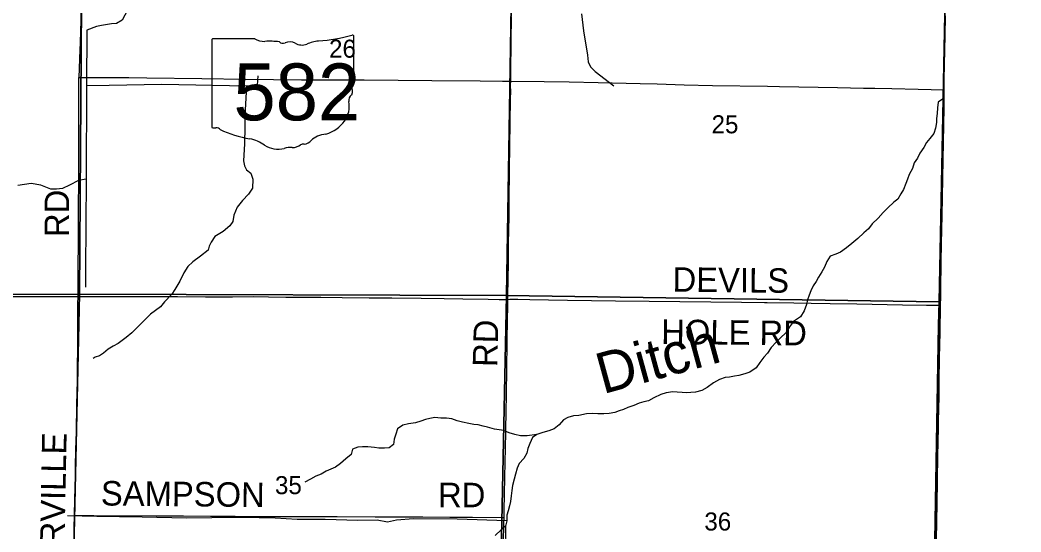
# Model space of a CAD drawing. Extents: x 1443599 to 1910620, y 1028088 to 1361369.
# Drawn here: x 1706140 to 1718397, y 1252654 to 1258925 of the extents above; entities that cross this region are included whole.
import ezdxf

# ---------------------------------------------------------------- set-up
doc = ezdxf.new("R2010")
doc.units = 0
for name, color, linetype in [('GM_X_Adjacent_County', 7, 'Continuous'), ('GM_X_County', 7, 'Continuous'), ('GM_X_County_Road', 7, 'Continuous'), ('GM_X_County_Road_Text', 7, 'Continuous'), ('GM_X_Minor_River', 7, 'Continuous'), ('GM_X_Minor_River_Text', 7, 'Continuous'), ('GM_X_Section', 7, 'Continuous'), ('GM_X_Section_Text', 7, 'Continuous'), ('GM_X_State_Location', 7, 'Continuous'), ('GM_X_State_Route', 7, 'Continuous'), ('GM_X_State_Shield', 7, 'Continuous'), ('GM_X_Township', 7, 'Continuous'), ('GM_X_Township_Road', 7, 'Continuous'), ('GM_X_Township_Road_Text', 7, 'Continuous'), ('GM_X_US_Route', 7, 'Continuous')]:
    doc.layers.add(name, color=color, linetype=linetype)

msp = doc.modelspace()

# ---------------------------------------------------------------- linework, layer by layer
at = {"layer": 'GM_X_Adjacent_County'}
msp.add_lwpolyline([(1716902, 1234359), (1716964, 1236948), (1717023, 1239608), (1717083, 1242245), (1717145, 1244919), (1717239, 1247539), (1717246, 1247723), (1717264, 1248222), (1717287, 1249470), (1717300, 1250146), (1717394, 1255161), (1717400, 1255457), (1717444, 1257832), (1717449, 1258073), (1717492, 1260430), (1717547, 1263326), (1717598, 1266019), (1717692, 1271083), (1717744, 1273893), (1717789, 1276328), (1717794, 1276445), (1718107, 1276441), (1718349, 1276441), (1718902, 1276440)], dxfattribs=at)
at = {"layer": 'GM_X_County'}
msp.add_lwpolyline([(1717814, 1277669), (1717806, 1277013), (1717795, 1276545), (1717794, 1276445), (1717789, 1276328), (1717744, 1273893), (1717692, 1271083), (1717598, 1266019), (1717547, 1263326), (1717492, 1260430), (1717449, 1258073), (1717444, 1257832), (1717400, 1255457), (1717394, 1255161), (1717300, 1250146), (1717287, 1249470), (1717264, 1248222), (1717246, 1247723), (1717239, 1247539), (1717145, 1244919), (1717083, 1242245), (1717023, 1239608), (1716964, 1236948), (1716902, 1234359)], dxfattribs=at)
at = {"layer": 'GM_X_County_Road'}
for points in [[(1706860, 1257056), (1706861, 1257120), (1706860, 1257261), (1706860, 1257451), (1706860, 1257586), (1706859, 1257661), (1706859, 1257806), (1706860, 1258022), (1706861, 1258222)], [(1706850, 1255539), (1706850, 1255581), (1706850, 1255820), (1706855, 1256273), (1706858, 1256683), (1706860, 1256900), (1706859, 1257008), (1706859, 1257012)], [(1706859, 1257012), (1706860, 1257056)], [(1706807, 1252857), (1706812, 1253056), (1706819, 1253325), (1706821, 1253457), (1706824, 1253660), (1706830, 1253880), (1706836, 1254212), (1706842, 1254510), (1706845, 1254733), (1706846, 1254845), (1706849, 1255114), (1706849, 1255446), (1706850, 1255539)], [(1706678, 1250171), (1706693, 1250239), (1706719, 1250345), (1706736, 1250419), (1706747, 1250477), (1706755, 1250526), (1706760, 1250575), (1706764, 1250634), (1706767, 1250736), (1706772, 1251005), (1706775, 1251186), (1706791, 1251993), (1706798, 1252433), (1706804, 1252705), (1706807, 1252857)]]:
    msp.add_lwpolyline(points, dxfattribs=at)
at = {"layer": 'GM_X_Minor_River'}
for points in [[(1707720, 1259913), (1707700, 1259842), (1707662, 1259764), (1707637, 1259703), (1707623, 1259633), (1707593, 1259568), (1707557, 1259494), (1707546, 1259431), (1707558, 1259362), (1707569, 1259310), (1707573, 1259246), (1707560, 1259180), (1707514, 1259123), (1707469, 1259064), (1707425, 1258985), (1707391, 1258921), (1707322, 1258883), (1707262, 1258876), (1707188, 1258864), (1707136, 1258859), (1707075, 1258845), (1706960, 1258801)], [(1713014, 1259000), (1713041, 1258791), (1713087, 1258495), (1713099, 1258414), (1713126, 1258352), (1713182, 1258294), (1713410, 1258120)], [(1706960, 1258801), (1706955, 1258120), (1706949, 1256976), (1706943, 1255865), (1706942, 1255654)], [(1709050, 1258240), (1709043, 1258128), (1708915, 1258115), (1707878, 1258134), (1707230, 1258124), (1706955, 1258120)], [(1708915, 1258115), (1708898, 1257825), (1708887, 1257410), (1708876, 1257198), (1708887, 1257138), (1708913, 1257091), (1708966, 1257050), (1708991, 1256975), (1708986, 1256867), (1708936, 1256790), (1708864, 1256712), (1708798, 1256631), (1708758, 1256534), (1708744, 1256456), (1708710, 1256403), (1708629, 1256335), (1708525, 1256273), (1708480, 1256204), (1708456, 1256153), (1708445, 1256107), (1708349, 1256031), (1708258, 1255963), (1708196, 1255904), (1708146, 1255827), (1708098, 1255724), (1708035, 1255624), (1708000, 1255568), (1707911, 1255472), (1707860, 1255412), (1707738, 1255320), (1707602, 1255187), (1707510, 1255095), (1707441, 1255035), (1707341, 1254963), (1707282, 1254929), (1707221, 1254892), (1707162, 1254843), (1707113, 1254813), (1707059, 1254794), (1707034, 1254780)], [(1717450, 1257964), (1717383, 1257917), (1717374, 1257848), (1717370, 1257778), (1717363, 1257720), (1717362, 1257668), (1717350, 1257600), (1717329, 1257536), (1717281, 1257475), (1717238, 1257424), (1717206, 1257363), (1717159, 1257294), (1717129, 1257233), (1717090, 1257176), (1717068, 1257106), (1717028, 1257033), (1717009, 1256977), (1716987, 1256922), (1716960, 1256848), (1716924, 1256797), (1716889, 1256730), (1716838, 1256695), (1716768, 1256624), (1716709, 1256566), (1716647, 1256499), (1716573, 1256427), (1716528, 1256366), (1716472, 1256319), (1716401, 1256250), (1716327, 1256188), (1716262, 1256136), (1716187, 1256081), (1716130, 1256055), (1716061, 1256032), (1716020, 1255967), (1715990, 1255896), (1715957, 1255842), (1715919, 1255775), (1715888, 1255722), (1715852, 1255669), (1715825, 1255607), (1715802, 1255556), (1715782, 1255496), (1715769, 1255442), (1715741, 1255363), (1715695, 1255290), (1715612, 1255232), (1715564, 1255167), (1715518, 1255094), (1715451, 1255031), (1715399, 1254978), (1715336, 1254912), (1715292, 1254845), (1715249, 1254794), (1715199, 1254729), (1715154, 1254666), (1715078, 1254613), (1715016, 1254589), (1714941, 1254571), (1714887, 1254562), (1714829, 1254551), (1714773, 1254547), (1714704, 1254520), (1714633, 1254480), (1714556, 1254422), (1714489, 1254385), (1714412, 1254367), (1714356, 1254362), (1714300, 1254360), (1714248, 1254361), (1714186, 1254365), (1714133, 1254370), (1714054, 1254358), (1713986, 1254339), (1713903, 1254299), (1713834, 1254259), (1713780, 1254248), (1713723, 1254230), (1713655, 1254203), (1713584, 1254177), (1713531, 1254156), (1713477, 1254137), (1713422, 1254117), (1713354, 1254104), (1713288, 1254100), (1713216, 1254102), (1713154, 1254105), (1713078, 1254099), (1712984, 1254079), (1712916, 1254077), (1712847, 1254058), (1712796, 1254026), (1712743, 1253967), (1712680, 1253916), (1712617, 1253894), (1712541, 1253874), (1712468, 1253847), (1712417, 1253810), (1712383, 1253739), (1712360, 1253676), (1712344, 1253618)], [(1706949, 1256976), (1706855, 1256959), (1706747, 1256903), (1706660, 1256861), (1706586, 1256851), (1706518, 1256851), (1706393, 1256902), (1706276, 1256921), (1706113, 1256897)], [(1712468, 1253847), (1712348, 1253830), (1712270, 1253832), (1712200, 1253846), (1712129, 1253867), (1712063, 1253895), (1712006, 1253905), (1711950, 1253914), (1711866, 1253936), (1711811, 1253951), (1711751, 1253965), (1711697, 1253972), (1711636, 1253984), (1711558, 1253998), (1711492, 1254015), (1711427, 1254039), (1711361, 1254046), (1711291, 1254046), (1711218, 1254058), (1711157, 1254045), (1711107, 1254031), (1711046, 1254010), (1710982, 1253991), (1710896, 1253980), (1710829, 1253963), (1710764, 1253917), (1710741, 1253851), (1710721, 1253791), (1710713, 1253725), (1710660, 1253683), (1710602, 1253680), (1710532, 1253680), (1710481, 1253687), (1710397, 1253697), (1710335, 1253697), (1710277, 1253694), (1710212, 1253669), (1710193, 1253604), (1710129, 1253551), (1710066, 1253491), (1710003, 1253448), (1709944, 1253422), (1709887, 1253397), (1709829, 1253364), (1709762, 1253338), (1709695, 1253299), (1709626, 1253265)], [(1712344, 1253618), (1712309, 1253555), (1712251, 1253492), (1712228, 1253436), (1712206, 1253363), (1712189, 1253301), (1712169, 1253225), (1712161, 1253163), (1712155, 1253097), (1712146, 1253028), (1712134, 1252976), (1712117, 1252912), (1712102, 1252860), (1712102, 1252790), (1712086, 1252724), (1712033, 1252680), (1711957, 1252611)], [(1712102, 1252790), (1711491, 1252811), (1710959, 1252816), (1710748, 1252799), (1710640, 1252775), (1710514, 1252799), (1710278, 1252796), (1709875, 1252808), (1709533, 1252808), (1709265, 1252823), (1708868, 1252832), (1708488, 1252826), (1708178, 1252825), (1707636, 1252836), (1707082, 1252842), (1706723, 1252850)], [(1712086, 1252724), (1712087, 1252414), (1712088, 1252151), (1712078, 1251663), (1712067, 1251044), (1712048, 1250281)]]:
    msp.add_lwpolyline(points, dxfattribs=at)
at = {"layer": 'GM_X_Section'}
for points in [[(1706905, 1260906), (1706870, 1255567), (1701573, 1255564), (1701604, 1260880)], [(1712184, 1260875), (1712095, 1255549), (1706870, 1255567), (1706905, 1260906)], [(1717491, 1260748), (1717487, 1260448), (1717389, 1255472), (1712095, 1255549), (1712184, 1260875)], [(1706870, 1255567), (1706751, 1250240), (1706651, 1250241), (1701485, 1250256), (1701573, 1255564)], [(1712095, 1255549), (1711985, 1250205), (1711825, 1250207), (1706751, 1250240), (1706870, 1255567)], [(1717389, 1255472), (1717384, 1255188), (1717298, 1250152), (1711985, 1250205), (1712095, 1255549)]]:
    msp.add_lwpolyline(points, close=True, dxfattribs=at)
at = {"layer": 'GM_X_State_Route'}
for points in [[(1706001, 1259553), (1706900, 1259550), (1706894, 1259316), (1706891, 1259231), (1706888, 1259117), (1706883, 1258917), (1706875, 1258650), (1706872, 1258558), (1706861, 1258222)], [(1706861, 1258222), (1707045, 1258222), (1707291, 1258220), (1707472, 1258219), (1707692, 1258216), (1708368, 1258208), (1708899, 1258201), (1709585, 1258193), (1710097, 1258190), (1710353, 1258190), (1710770, 1258189), (1711184, 1258184), (1711775, 1258178), (1712047, 1258177), (1712150, 1258176), (1712558, 1258171), (1712864, 1258166), (1713218, 1258158), (1713733, 1258147), (1713940, 1258144), (1714271, 1258132), (1714619, 1258124), (1715294, 1258113), (1715438, 1258109), (1716150, 1258098), (1716470, 1258091), (1716608, 1258089), (1716815, 1258084), (1717136, 1258078), (1717457, 1258071)]]:
    msp.add_lwpolyline(points, dxfattribs=at)
at = {"layer": 'GM_X_State_Shield'}
for p, q in [((1708487, 1258678), (1708487, 1257621)), ((1709014, 1258696), (1708504, 1258696)), ((1710227, 1258169), (1710227, 1258722)), ((1710227, 1258169), (1710227, 1258169))]:
    msp.add_line(p, q, dxfattribs=at)
for centre, major_axis, start_param, end_param in [((1708507, 1258680), (20.2, 0), 1.712693, 3.28349), ((1709135, 1258819), (196, 0), 4.042523, 4.731795), ((1709200, 1258103), (702, 0), 1.404758, 1.657858), ((1709442, 1258563), (117, 0), 0.950623, 2.079405), ((1709842, 1258373), (371, 0), 1.699011, 2.107814), ((1709607, 1260136), (1845, 0), 4.814394, 5.042369), ((1710208, 1258724), (19.4, 0), 6.141152, 7.989035), ((1709359, 1258685), (56.4, 0), 3.836095, 5.185415), ((1709593, 1258731), (141, 0), 4.081561, 5.145723), ((1710223, 1258129), (30, 0), 1.883978, 3.671073), ((1710032, 1258059), (180, 0), 5.934695, 6.695948), ((1710206, 1258167), (20.7, 0), 5.05454, 6.418171), ((1710296, 1257938), (131, 0), 2.387724, 3.262537), ((1709710, 1257868), (462, 0), 5.101752, 6.440018), ((1708507, 1257619), (20.3, 0), 3.00124, 4.508301), ((1708510, 1257727), (155, 0), 4.665946, 4.897461), ((1708542, 1257560), (56, 0), 0.519207, 1.627899), ((1709248, 1258509), (1333, 0), 4.195997, 4.488961), ((1708851, 1257146), (417, 0), 0.823519, 1.323587), ((1709585, 1257519), (149, 0), 4.937069, 5.64225), ((1709905, 1257324), (253, 0), 1.647645, 2.488434), ((1709302, 1257555), (265, 0), 4.026481, 4.996735), ((1709455, 1257190), (217, 0), 1.495662, 1.94098), ((1709474, 1257476), (141, 0), 4.691044, 5.507374), ((1709602, 1257373), (39.7, 0), 1.147584, 2.315152)]:
    msp.add_ellipse(centre, major_axis=major_axis, ratio=0.8, start_param=start_param, end_param=end_param, dxfattribs=at)
at = {"layer": 'GM_X_Township'}
msp.add_lwpolyline([(1717300, 1250146), (1717394, 1255161), (1717400, 1255457), (1717444, 1257832), (1717449, 1258073), (1717492, 1260430), (1717547, 1263326), (1717598, 1266019), (1717692, 1271083), (1717744, 1273893), (1717789, 1276328), (1717794, 1276445), (1717795, 1276545), (1717806, 1277013), (1717814, 1277669)], dxfattribs=at)
at = {"layer": 'GM_X_Township_Road'}
for points in [[(1712150, 1258176), (1712152, 1258258), (1712152, 1258310), (1712152, 1258450), (1712153, 1258497), (1712154, 1258534), (1712155, 1258660), (1712158, 1258965)], [(1712115, 1255503), (1712118, 1255795), (1712120, 1255902), (1712123, 1256066), (1712123, 1256180), (1712125, 1256361), (1712128, 1256501), (1712130, 1256632), (1712131, 1256788), (1712133, 1257009), (1712133, 1257116), (1712135, 1257197), (1712136, 1257281), (1712138, 1257352), (1712139, 1257483), (1712141, 1257566), (1712140, 1257631), (1712143, 1257764), (1712145, 1257863), (1712147, 1257962), (1712148, 1258043), (1712147, 1258128), (1712150, 1258176)], [(1701532, 1255545), (1701667, 1255545), (1702077, 1255546), (1702734, 1255544), (1703062, 1255541), (1703521, 1255541), (1704342, 1255545), (1704588, 1255547), (1704703, 1255546), (1704785, 1255544), (1704867, 1255541), (1704900, 1255540), (1705014, 1255537), (1705096, 1255535), (1705359, 1255533), (1705589, 1255534), (1705950, 1255537), (1706327, 1255538), (1706541, 1255538), (1706754, 1255539), (1706850, 1255539)], [(1706850, 1255539), (1706935, 1255538), (1707131, 1255539), (1707312, 1255538), (1707804, 1255539), (1708067, 1255539), (1708412, 1255536), (1708740, 1255535), (1709002, 1255537), (1709183, 1255535), (1709396, 1255532), (1709823, 1255528), (1710086, 1255525), (1710414, 1255522), (1710693, 1255520), (1711054, 1255516), (1711333, 1255513), (1711563, 1255510), (1711874, 1255504), (1712006, 1255501), (1712087, 1255501), (1712115, 1255503)], [(1712067, 1252833), (1712069, 1252922), (1712072, 1253111), (1712076, 1253324), (1712083, 1253685), (1712089, 1253874), (1712093, 1254161), (1712096, 1254301), (1712096, 1254358), (1712097, 1254424), (1712099, 1254572), (1712100, 1254646), (1712101, 1254728), (1712104, 1254892), (1712107, 1255056), (1712110, 1255196), (1712115, 1255475), (1712115, 1255503)], [(1712115, 1255503), (1712136, 1255504), (1712169, 1255506), (1712235, 1255506), (1712383, 1255503), (1712612, 1255496), (1712842, 1255493), (1713138, 1255489), (1713433, 1255486), (1713843, 1255480), (1714976, 1255469), (1715255, 1255465), (1715287, 1255464), (1715616, 1255459), (1715829, 1255455), (1716059, 1255452), (1716387, 1255447), (1716945, 1255438), (1717240, 1255434), (1717322, 1255433), (1717372, 1255431), (1717412, 1255430)], [(1706807, 1252857), (1706836, 1252856), (1707043, 1252856), (1707811, 1252851), (1708001, 1252851), (1708143, 1252851), (1708474, 1252847), (1708776, 1252846), (1708956, 1252845), (1709130, 1252843), (1709341, 1252842), (1709427, 1252843)], [(1709427, 1252843), (1709580, 1252843), (1710023, 1252842), (1710489, 1252841), (1710749, 1252840), (1711073, 1252838), (1711405, 1252836), (1711681, 1252835), (1712035, 1252833), (1712067, 1252833)], [(1712023, 1250152), (1712024, 1250188), (1712026, 1250418), (1712030, 1250697), (1712033, 1250878), (1712036, 1251091), (1712038, 1251190), (1712043, 1251469), (1712046, 1251658), (1712053, 1252101), (1712062, 1252528), (1712066, 1252749), (1712067, 1252833)]]:
    msp.add_lwpolyline(points, dxfattribs=at)
at = {"layer": 'GM_X_US_Route'}
for points in [[(1717457, 1258071), (1717458, 1258196), (1717460, 1258376), (1717467, 1258737), (1717471, 1258975)], [(1717455, 1257848), (1717455, 1257915), (1717456, 1257983), (1717457, 1258071)], [(1717362, 1252539), (1717366, 1252802), (1717370, 1252983), (1717375, 1253294), (1717380, 1253582), (1717387, 1253935), (1717387, 1254017), (1717390, 1254156), (1717394, 1254320), (1717396, 1254501), (1717401, 1254788), (1717406, 1255100), (1717408, 1255169), (1717411, 1255362), (1717412, 1255430), (1717415, 1255535), (1717417, 1255715), (1717420, 1255871), (1717421, 1255970), (1717425, 1256175), (1717427, 1256364), (1717431, 1256528), (1717442, 1257217), (1717455, 1257848)]]:
    msp.add_lwpolyline(points, dxfattribs=at)

# ---------------------------------------------------------------- texts
at = {"layer": 'GM_X_County_Road_Text'}
for s, rotation, p in [('RD', 90, (1706741, 1256267)), ('PEMBERVILLE', 88.9085, (1706658, 1251082))]:
    msp.add_text(s, height=300, rotation=rotation, dxfattribs=at).set_placement(p)
at = {"layer": 'GM_X_Minor_River_Text'}
msp.add_text('Ditch', height=500.3, rotation=15.3113, dxfattribs=at).set_placement((1713277, 1254340))
at = {"layer": 'GM_X_Section_Text'}
for s, p in [('26', (1709924, 1258463)), ('25', (1714608, 1257537)), ('35', (1709262, 1253117)), ('36', (1714520, 1252672))]:
    msp.add_text(s, height=221, rotation=0, dxfattribs=at).set_placement(p)
at = {"layer": 'GM_X_State_Location'}
for s in ['s', 'r']:
    msp.add_text(s, height=1, dxfattribs=at).set_placement((1709337, 1258079))
msp.add_text('582', height=1, rotation=0, dxfattribs=at).set_placement((1708984, 1258006))
at = {"layer": 'GM_X_State_Shield'}
msp.add_text('582', height=696.1, dxfattribs=at).set_placement((1708753, 1257696))
at = {"layer": 'GM_X_Township_Road_Text'}
for s, rotation, p in [('DEVILS', 359.4218, (1714129, 1255597)), ('RD', 88.5292, (1711983, 1254672)), ('HOLE RD', 359.3614, (1713990, 1254958)), ('SAMPSON', 359.4194, (1707129, 1252979)), ('RD', 0, (1711259, 1252957))]:
    msp.add_text(s, height=300, rotation=rotation, dxfattribs=at).set_placement(p)

doc.saveas('drawing.dxf')
